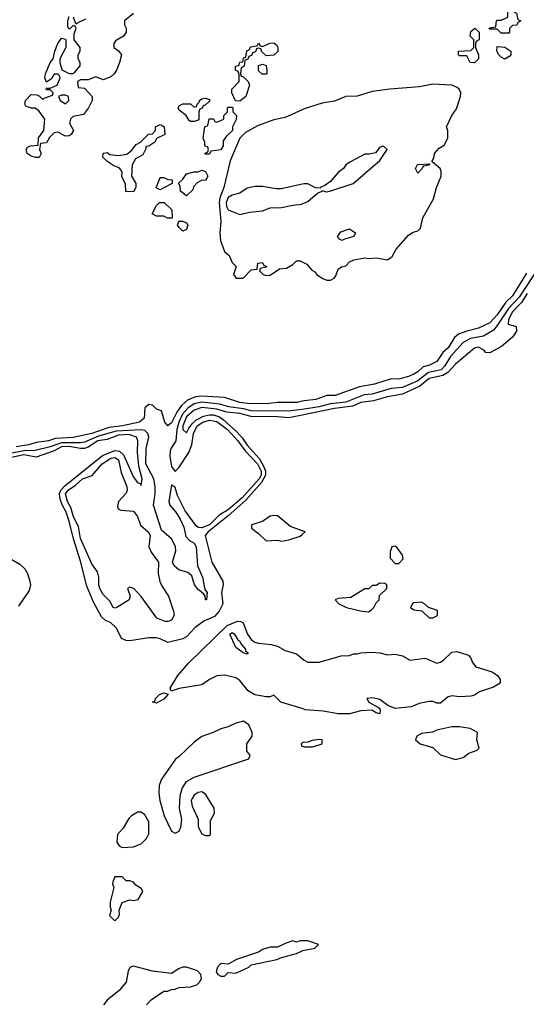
# Model space of a CAD drawing. Header units: inches. Extents: x 2348352 to 2479776, y 460422 to 613655.
# Tile 349 of 590: x 2408509 to 2411183, y 541373 to 546576. Entities that reach past the tile are written whole.
import ezdxf

# ---------------------------------------------------------------- set-up
doc = ezdxf.new("R2010")
doc.units = ezdxf.units.IN
doc.header["$MEASUREMENT"] = 0
doc.layers.add('C4504', color=7, linetype='Continuous')
doc.layers.add('C4514', color=7, linetype='Continuous')

msp = doc.modelspace()

# ---------------------------------------------------------------- linework, layer by layer
at = {"layer": 'C4504', "color": 4}
for points, elevation in [([(2409110, 546608.7), (2409062, 546570), (2409062, 546550), (2409070.9, 546530.9), (2409070.7, 546510), (2409056, 546490), (2409014.8, 546465.2), (2409004.7, 546450), (2409004.7, 546430), (2409030, 546411), (2409046.8, 546390), (2409036.3, 546350), (2409019.1, 546310), (2409007.3, 546290), (2408990, 546275.1), (2408950, 546258), (2408910, 546274), (2408870, 546258), (2408830, 546258), (2408814, 546250), (2408818, 546218), (2408850, 546214), (2408891, 546171), (2408890.8, 546150), (2408871, 546110), (2408845.4, 546074.6), (2408790, 546064), (2408776, 546050), (2408771, 546030), (2408793.4, 545990), (2408781, 545970), (2408770, 545962.7), (2408750, 545961.2), (2408710, 545981.2), (2408690, 545979), (2408665.4, 545954.6), (2408650, 545926), (2408618, 545922), (2408614, 545890), (2408622, 545870), (2408611.6, 545848.4), (2408591.6, 545848.4), (2408570, 545855.3), (2408548.9, 545868.9), (2408542, 545890), (2408550, 545902), (2408566, 545910), (2408606, 545914), (2408608.4, 545951.6), (2408635.3, 545990), (2408642, 546050), (2408610, 546095.3), (2408590, 546108.7), (2408568.9, 546108.9), (2408540.2, 546120.2), (2408535.3, 546130), (2408539, 546150), (2408570, 546181), (2408599.6, 546179.6), (2408612.7, 546172.7), (2408630, 546154), (2408638, 546162), (2408682, 546178), (2408686, 546190), (2408670, 546206), (2408650, 546206), (2408648, 546210), (2408650, 546214), (2408670, 546214), (2408706, 546230), (2408722, 546270), (2408719, 546279), (2408710, 546288), (2408690, 546288), (2408676, 546264), (2408650, 546246), (2408642, 546270), (2408644, 546290), (2408669.4, 546350), (2408685.2, 546370), (2408694, 546410), (2408709.5, 546450.5), (2408730, 546478), (2408750, 546474), (2408752, 546470), (2408752, 546430), (2408721, 546370), (2408721, 546350), (2408731.3, 546311.3), (2408770, 546291.3), (2408788.4, 546291.6), (2408800.4, 546299.6), (2408827.3, 546332.7), (2408828, 546350), (2408818, 546370), (2408818, 546390), (2408828, 546410), (2408828, 546430), (2408795.3, 546470), (2408796.4, 546503.6), (2408806, 546530), (2408802, 546542), (2408790, 546546), (2408772.7, 546527.3), (2408767.3, 546527.3), (2408762, 546542), (2408762, 546570), (2408770, 546594)], 24), ([(2408790, 546592), (2408802, 546562), (2408810, 546554), (2408818, 546562), (2408858.6, 546581.4)], 24), ([(2410000, 546100), (2409910, 546059.8), (2409850, 546047.6), (2409764.3, 546015.7), (2409700.5, 545979.5), (2409671.1, 545950), (2409619.1, 545830), (2409587.1, 545690), (2409565.5, 545634.5), (2409561.4, 545610), (2409570.3, 545509.7), (2409564.4, 545450), (2409568.5, 545410), (2409590, 545351.3), (2409614, 545330), (2409630, 545294), (2409651.6, 545271.6), (2409638, 545230), (2409651.3, 545211.3), (2409688.7, 545211.3), (2409730, 545254), (2409762, 545258), (2409766, 545290), (2409790, 545294), (2409798, 545278), (2409810, 545274), (2409811.6, 545268.4), (2409778, 545262), (2409774, 545250), (2409794, 545230), (2409810, 545224.7), (2409830, 545226), (2409880.4, 545259.6), (2409916.4, 545263.6), (2409950, 545282), (2409970, 545302), (2409990, 545302), (2410000, 545296.5)], 28), ([(2410000, 545707.1), (2409890, 545682.4), (2409862.4, 545682.4), (2409790, 545695.1), (2409750, 545695.1), (2409710, 545686.6), (2409670, 545659.5), (2409630, 545649.5), (2409610, 545637.6), (2409598.9, 545610), (2409601.1, 545590), (2409610, 545570.7), (2409670, 545547.7), (2409721, 545559), (2409790, 545566), (2409830, 545582), (2409890, 545583.1), (2409950, 545597.1), (2409997.7, 545602.3), (2410000, 545603.3)], 32), ([(2410000, 544560.3), (2409973.2, 544553.2), (2409870, 544554), (2409810, 544546.6), (2409711.4, 544548.6), (2409670, 544554), (2409590, 544579.5), (2409470, 544586.8), (2409436.7, 544583.3), (2409393.9, 544566.1), (2409362.6, 544537.4), (2409337.3, 544502.7), (2409310, 544446), (2409290, 544429.3), (2409274, 544450), (2409258, 544510), (2409230, 544518), (2409210, 544539), (2409190, 544542), (2409170, 544526), (2409166, 544470), (2409141, 544450), (2409051.3, 544430), (2408979.3, 544420.7), (2408889.8, 544389.8), (2408790.8, 544369.2), (2408697.5, 544362.5), (2408661, 544350), (2408597.3, 544342.7), (2408554.8, 544330), (2408490, 544318.7)], 28), ([(2410000, 544516.7), (2409970, 544512.1), (2409930, 544508.3), (2409730, 544509.2), (2409690, 544519.5), (2409612.7, 544530), (2409564.3, 544544.3), (2409470, 544554.5), (2409430, 544545.6), (2409396.8, 544523.2), (2409368.7, 544491.3), (2409348.7, 544450), (2409337.6, 544410), (2409332.7, 544350), (2409307.6, 544312.4), (2409302.5, 544297.5), (2409300.6, 544270), (2409310, 544216), (2409328.5, 544188.5), (2409350, 544212.4), (2409401, 544290), (2409417.1, 544330), (2409425.8, 544390), (2409445.7, 544430), (2409475.1, 544450), (2409510, 544460.5), (2409550, 544452.9), (2409605.2, 544410), (2409660.7, 544350), (2409698.4, 544298.4), (2409763.8, 544230), (2409784.2, 544190), (2409783.2, 544170), (2409772.8, 544150), (2409683.5, 544050), (2409610, 543986.5), (2409561.4, 543958.6), (2409510, 543906.8), (2409470, 543891), (2409450, 543893.3), (2409440.8, 543900.8), (2409381.5, 543981.5), (2409341.8, 544061.8), (2409330, 544104), (2409310, 544119), (2409296.5, 544030), (2409301.5, 544010), (2409333.6, 543973.6), (2409356.5, 543936.5), (2409374.7, 543894.7), (2409386.1, 543846.1), (2409404.7, 543824.7), (2409430.2, 543810.2), (2409439.5, 543790), (2409448, 543690), (2409473, 543630), (2409486, 543566), (2409498, 543550), (2409494, 543510), (2409488.7, 543510), (2409488, 543530), (2409480.4, 543540.4), (2409450, 543565.1), (2409432, 543590), (2409416.6, 543636.6), (2409395.4, 543655.4), (2409348.7, 543668.7), (2409324.2, 543690), (2409315.1, 543710), (2409333.3, 543770), (2409331.1, 543791.1), (2409311.9, 543831.9), (2409258, 543878), (2409215.8, 544010), (2409224.1, 544070), (2409224.5, 544110), (2409216.4, 544150), (2409173.8, 544230), (2409176.4, 544310), (2409190.9, 544370), (2409185.4, 544390), (2409170, 544405.4), (2409149.8, 544409.8), (2409018.6, 544401.4), (2408924.2, 544375.8), (2408850, 544344.2), (2408830, 544340.6), (2408730, 544340.9), (2408670, 544319.5), (2408590, 544299), (2408530, 544298.8), (2408450, 544282.2)], 32), ([(2410000, 544486.5), (2409930, 544472), (2409870, 544478.2), (2409730, 544478.8), (2409670, 544496.1), (2409601.5, 544501.5), (2409550, 544518.5), (2409470, 544526.4), (2409430, 544513.5), (2409390, 544477.3), (2409369.4, 544429.4), (2409370.4, 544410.4), (2409390, 544393.4), (2409401.5, 544418.5), (2409418.9, 544441.1), (2409439.2, 544460.8), (2409478.8, 544481.2), (2409510, 544488.1), (2409530, 544487.4), (2409559.1, 544479.1), (2409583.3, 544463.3), (2409657.5, 544397.5), (2409685.5, 544365.5), (2409710, 544328), (2409774.9, 544254.9), (2409799.8, 544210), (2409806.5, 544190), (2409806.4, 544170), (2409784.3, 544130), (2409701.9, 544038.1), (2409610, 543955), (2409504.2, 543870), (2409487, 543850), (2409523.8, 543710), (2409580.4, 543610), (2409583.1, 543590), (2409574.6, 543550), (2409580.9, 543490), (2409561.5, 543450), (2409537.3, 543422.7), (2409481.3, 543398.7), (2409435.8, 543364.2), (2409390, 543314.5), (2409370, 543303.7), (2409290, 543285.2), (2409250, 543305.2), (2409229.4, 543309.4), (2409190, 543309.4), (2409090, 543294), (2409070, 543295.3), (2409046.3, 543306.3), (2409020.4, 543360.4), (2408988.7, 543390), (2408962, 543402), (2408940.7, 543420.7), (2408898.7, 543498.7), (2408862.9, 543582.9), (2408830, 543715.3), (2408792.3, 543832.3), (2408770, 543926.6), (2408754.1, 543974.1), (2408732.4, 544012.4), (2408722, 544042), (2408719.5, 544070), (2408725.5, 544090), (2408746.5, 544113.5), (2408945.9, 544274.1), (2409010, 544299.7), (2409035.6, 544295.6), (2409057.4, 544277.4), (2409110, 544158.8), (2409130, 544131.3), (2409145.4, 544125.4), (2409150, 544114), (2409156, 544150), (2409137.3, 544217.3), (2409131, 544289), (2409132.8, 544350), (2409125.6, 544370), (2409084, 544384), (2409030, 544380.8), (2408970, 544357.3), (2408920.4, 544350), (2408870, 544317.2), (2408850, 544310.7), (2408830, 544309.8), (2408770, 544321.6), (2408730, 544319), (2408690, 544297.8), (2408596.2, 544263.8), (2408530, 544276.9), (2408450, 544259.3)], 36), ([(2410000, 543875.7), (2409938.4, 543898.4), (2409870, 543954.5), (2409850, 543957), (2409830, 543952.3), (2409790, 543924), (2409732.7, 543907.3), (2409732, 543890), (2409770, 543861), (2409810, 543822), (2409870, 543826), (2409890, 543821), (2409930, 543826.8), (2409990, 543846.8), (2410000, 543856)], 44), ([(2408454, 543730), (2408510, 543699.5), (2408535.2, 543675.2), (2408550.4, 543650), (2408562.6, 543610), (2408564.9, 543590), (2408559.2, 543560.8), (2408502, 543478)], 36), ([(2410000, 542935.5), (2409888, 542970), (2409850, 543006), (2409830, 542998), (2409810, 542998), (2409750, 543009.4), (2409714, 543030), (2409670, 543084), (2409650, 543099), (2409590, 543113.2), (2409550, 543109), (2409510.7, 543089.3), (2409470, 543061.2), (2409350, 543041.2), (2409308, 543028), (2409303.2, 543043.2), (2409344.2, 543110), (2409402.3, 543177.7), (2409604.7, 543375.3), (2409657.7, 543397.7), (2409675.6, 543395.6), (2409688.2, 543388.2), (2409711, 543330), (2409730, 543301), (2409750, 543286.8), (2409770, 543281), (2409835.3, 543275.3), (2409870, 543266), (2409910, 543242.8), (2409970, 543226), (2410000, 543200)], 36), ([(2410000, 542754), (2409994, 542750), (2409998, 542738), (2410000, 542737.3)], 44), ([(2410000, 541708), (2409990, 541708), (2409970, 541702), (2409950, 541708), (2409910, 541695.3), (2409870, 541675.3), (2409830, 541675.3), (2409790, 541662), (2409770, 541648), (2409654, 541610), (2409610, 541586), (2409570, 541588), (2409552, 541570), (2409545.4, 541545.4), (2409554, 541530), (2409570, 541522), (2409590, 541522), (2409610, 541542), (2409650, 541538), (2409718, 541570), (2409730, 541582), (2409866, 541610), (2409890, 541621), (2409970, 541641), (2410000, 541655.4)], 44), ([(2409178, 541370), (2409203.1, 541396.9), (2409270, 541442), (2409290, 541442), (2409310, 541452), (2409327.3, 541452.7), (2409350, 541462), (2409410, 541464.7), (2409443.1, 541476.9), (2409458, 541490), (2409468.7, 541510), (2409464, 541530), (2409448, 541550), (2409390, 541569), (2409370, 541568.7), (2409350, 541562), (2409310, 541535.3), (2409209.1, 541549.1), (2409110, 541574), (2409091.1, 541568.9), (2409081, 541550), (2409071.3, 541490), (2409034.4, 541445.6), (2408970, 541395.3), (2408951, 541370)], 44)]:
    msp.add_lwpolyline(points, dxfattribs=dict(at, elevation=elevation))
for points, elevation in [([(2409810, 546386), (2409787.3, 546407.3), (2409782, 546422), (2409770, 546426), (2409758, 546422), (2409752.7, 546407.3), (2409738, 546402), (2409732, 546388), (2409718, 546382), (2409712.7, 546367.3), (2409698, 546362), (2409694, 546330), (2409678, 546322), (2409674, 546290), (2409678, 546278), (2409690, 546274), (2409714, 546250), (2409722, 546230), (2409702, 546170), (2409670, 546146), (2409647.3, 546147.3), (2409628.7, 546190), (2409628.7, 546210), (2409668, 546250), (2409667.3, 546287.3), (2409662, 546302), (2409648, 546310), (2409648, 546330), (2409666, 546334), (2409670, 546352), (2409686, 546354), (2409690, 546374), (2409702, 546378), (2409708.4, 546411.6), (2409722, 546418), (2409727.3, 546432.7), (2409762, 546438), (2409770, 546452), (2409778, 546438), (2409790, 546434), (2409828.4, 546451.6), (2409850, 546454), (2409863.6, 546443.6), (2409871.3, 546430), (2409871, 546409), (2409851, 546389)], 24), ([(2409810, 546288), (2409788.4, 546288.4), (2409770, 546306), (2409770, 546334), (2409790, 546342), (2409810, 546334), (2409814, 546310), (2409814, 546290)], 24), ([(2408750, 546178), (2408730, 546178), (2408714, 546170), (2408722, 546150), (2408750, 546132), (2408768, 546150), (2408766, 546170)], 24), ([(2409410, 546038), (2409403.1, 546043.1), (2409388, 546070), (2409350, 546098), (2409345.2, 546110), (2409350, 546122), (2409370, 546131.3), (2409410, 546132), (2409430, 546114), (2409442, 546118), (2409446, 546130), (2409458, 546142), (2409458, 546150), (2409470, 546158), (2409490, 546162), (2409510, 546154), (2409510, 546146), (2409490, 546126), (2409478, 546122), (2409472, 546108), (2409458, 546102), (2409454, 546090), (2409454, 546050), (2409450, 546046), (2409430, 546038)], 24), ([(2409490, 545866), (2409486, 545870), (2409502, 545878), (2409506, 545890), (2409502, 545902), (2409486, 545910), (2409486, 545930), (2409478, 545950), (2409486, 546010), (2409502, 546018), (2409508.4, 546051.6), (2409531.6, 546051.6), (2409538, 546038), (2409550, 546034), (2409586, 546050), (2409586, 546070), (2409606, 546090), (2409606, 546110), (2409610, 546114), (2409630, 546114), (2409634, 546110), (2409634, 546090), (2409654, 546070), (2409651.6, 546048.4), (2409632, 546010), (2409631.3, 545990), (2409599.6, 545960.4), (2409583.6, 545936.4), (2409582, 545910), (2409570, 545888), (2409518, 545882), (2409510, 545866)], 24), ([(2409110, 545666), (2409068.9, 545668.9), (2409067.3, 545707.3), (2409048.4, 545748.4), (2409048.7, 545770), (2409043.1, 545783.1), (2409033.6, 545793.6), (2409004.7, 545804.7), (2408968.9, 545828.9), (2408948, 545850), (2408948.4, 545871.6), (2408970, 545874), (2408983.6, 545863.6), (2409030, 545858.8), (2409073.6, 545866.4), (2409097.2, 545882.8), (2409123.1, 545916.9), (2409146, 545930), (2409188, 545972), (2409210, 545974), (2409226, 545990), (2409226, 546010), (2409250, 546022), (2409259.6, 546019.6), (2409271.3, 546010), (2409274, 545970), (2409231.3, 545948.7), (2409222, 545930), (2409190, 545908), (2409174, 545906), (2409174, 545894), (2409158, 545862), (2409119.6, 545840.4), (2409102, 545810), (2409098, 545750), (2409122, 545710), (2409122, 545690)], 24), ([(2409490, 545726), (2409470, 545728), (2409445.4, 545714.6), (2409426.4, 545693.6), (2409422, 545678), (2409390, 545646), (2409358, 545670), (2409356.4, 545696.4), (2409347.3, 545712.7), (2409370, 545734), (2409390, 545762), (2409430, 545772), (2409450, 545772), (2409470, 545782), (2409490, 545774), (2409502, 545750)], 24), ([(2409250, 545678), (2409228.7, 545688.7), (2409250, 545742), (2409270, 545742), (2409290, 545732), (2409314, 545730), (2409314, 545710), (2409270, 545688.7)], 24), ([(2409310, 545528), (2409288.4, 545528.4), (2409270, 545538), (2409230, 545538), (2409208, 545550), (2409230, 545594), (2409246, 545610), (2409271.1, 545611.1), (2409311.6, 545571.6), (2409314, 545530)], 24), ([(2409370, 545458), (2409350, 545478), (2409342, 545490), (2409348, 545512), (2409370, 545512), (2409390, 545502), (2409396, 545490), (2409390, 545468)], 24), ([(2409290, 543395.6), (2409276.6, 543396.6), (2409232.9, 543412.9), (2409150, 543529), (2409111.3, 543571.3), (2409090, 543577.2), (2409078, 543570), (2409091, 543530), (2409086.8, 543510), (2409022, 543470), (2409010, 543466.6), (2409002, 543470), (2408983.7, 543503.7), (2408950, 543539.3), (2408932.3, 543570), (2408926, 543590), (2408925.6, 543630), (2408918.6, 543658.6), (2408890, 543700.9), (2408830, 543835.1), (2408818.7, 543898.7), (2408791.9, 543950), (2408779, 543999), (2408761.4, 544030), (2408749.8, 544070), (2408764, 544090), (2408803.3, 544116.7), (2408840.5, 544150), (2408891.5, 544168.5), (2408943.1, 544230), (2408990, 544259.2), (2409010, 544262), (2409030.2, 544250), (2409043.9, 544183.9), (2409074.6, 544110), (2409075.8, 544090), (2409070, 544074), (2409030.5, 544030), (2409024.4, 544004.4), (2409030.5, 543990.5), (2409044.2, 543984.2), (2409110, 543978.7), (2409130, 543950.6), (2409145.5, 543905.5), (2409186.4, 543870), (2409198, 543850), (2409190.4, 543790), (2409202.4, 543762.4), (2409242, 543710), (2409239.6, 543650), (2409248.1, 543608.1), (2409260.2, 543580.2), (2409294, 543530), (2409320.3, 543450), (2409324.2, 543430), (2409310, 543403.6)], 32), ([(2409710, 543224), (2409689, 543230), (2409650, 543259), (2409617.2, 543330), (2409630, 543338), (2409642.8, 543330), (2409659.8, 543299.8), (2409670, 543293), (2409677, 543277), (2409700.7, 543250), (2409701.4, 543241.4), (2409714.8, 543230)], 32), ([(2409230, 542965.1), (2409209.4, 542970), (2409223.7, 542976.3), (2409226.3, 542990), (2409247.3, 543010), (2409270, 543019.3), (2409292, 543012), (2409270, 542986)], 36), ([(2409690, 542868.7), (2409650, 542859), (2409610, 542839), (2409570, 542829), (2409530.7, 542809.3), (2409470, 542789), (2409430, 542759), (2409350, 542682), (2409330.9, 542669.1), (2409257.5, 542562.5), (2409244.6, 542530), (2409242.3, 542490), (2409249, 542450), (2409272, 542370), (2409310, 542288), (2409330, 542277.1), (2409350, 542287.7), (2409359.6, 542310), (2409364.5, 542350), (2409352, 542410), (2409355.1, 542475.1), (2409365.6, 542514.4), (2409389.7, 542550.3), (2409430, 542573), (2409718, 542670), (2409726, 542690), (2409708, 542710), (2409708, 542750), (2409735.3, 542790), (2409735.3, 542810), (2409718, 542850)], 44), ([(2409470, 542496), (2409450, 542492.7), (2409430, 542479), (2409418.5, 542461.5), (2409414, 542450), (2409419.8, 542419.8), (2409451.6, 542351.6), (2409451.6, 542311.6), (2409470, 542274), (2409490, 542264.7), (2409510, 542264.7), (2409515.3, 542270), (2409516.4, 542343.6), (2409536.4, 542383.6), (2409535.3, 542410), (2409490, 542484)], 44), ([(2409150, 542388.7), (2409130, 542388.7), (2409098, 542370), (2409084.5, 542355.5), (2409055.3, 542304.7), (2409024.7, 542270), (2409022, 542230), (2409034, 542210), (2409050, 542202), (2409110, 542204.7), (2409150, 542222), (2409178, 542250), (2409190, 542274), (2409190, 542338), (2409170, 542375.3)], 44), ([(2409050, 542046), (2409010, 542046), (2408999.6, 542020.4), (2408998, 542010), (2409004.7, 541990), (2408986.4, 541913.6), (2408986, 541886), (2408992, 541870), (2408982, 541842), (2409010, 541814), (2409030, 541834), (2409035.3, 541850), (2409034, 541870), (2409049.2, 541910.8), (2409090, 541924.7), (2409110, 541922), (2409133.6, 541926.4), (2409158, 541970), (2409150, 541986), (2409122, 542002), (2409110, 542018), (2409090, 542026), (2409070, 542026)], 44)]:
    msp.add_lwpolyline(points, close=True, dxfattribs=dict(at, elevation=elevation))
at = {"layer": 'C4514', "color": 4}
for points, elevation in [([(2411050, 546506), (2411030, 546526), (2410990, 546526), (2410986, 546530), (2410990, 546534), (2411022, 546538), (2411026, 546570), (2411030, 546574), (2411050, 546574), (2411086, 546590), (2411086, 546630), (2411102, 546638), (2411110, 546654), (2411114, 546650), (2411118, 546618), (2411131.6, 546611.6), (2411138, 546578), (2411154, 546570), (2411138, 546562), (2411132.7, 546547.3), (2411110, 546546), (2411094, 546530), (2411094, 546510), (2411090, 546506)], 24), ([(2410910, 546348), (2410886, 546350), (2410870, 546386), (2410830, 546386), (2410826, 546390), (2410826, 546410), (2410890, 546414), (2410906, 546430), (2410906, 546470), (2410886, 546490), (2410890, 546514), (2410912, 546532), (2410934, 546510), (2410934, 546470), (2410918, 546462), (2410914, 546450), (2410914, 546430), (2410931.3, 546391.3), (2410931.3, 546370)], 24), ([(2411070, 546368), (2411050, 546378), (2411038, 546390), (2411028, 546410), (2411030, 546434), (2411070, 546432), (2411102, 546410), (2411102, 546390), (2411096.9, 546383.1)], 24), ([(2410610, 545766), (2410598, 545790), (2410609.1, 545810.9), (2410674, 545814), (2410670, 545808), (2410638, 545802), (2410634, 545790)], 28), ([(2410210, 545408.7), (2410196.4, 545416.4), (2410186, 545430), (2410204.7, 545455.3), (2410250, 545470.8), (2410282, 545450), (2410272, 545430), (2410222.8, 545417.2)], 28), ([(2410490, 543794), (2410474, 543790), (2410463.6, 543763.6), (2410464.7, 543730), (2410490, 543702), (2410510, 543702), (2410532.9, 543727.1), (2410530, 543746), (2410498, 543790)], 44), ([(2410410, 543598), (2410390, 543586), (2410370, 543586), (2410352, 543568), (2410330, 543568), (2410256.9, 543523.1), (2410190, 543518), (2410174, 543510), (2410194, 543490), (2410234, 543470), (2410314, 543450), (2410350, 543447.3), (2410364.7, 543455.3), (2410378, 543470), (2410390, 543494), (2410406, 543510), (2410407.3, 543532.7), (2410446, 543570), (2410446, 543590), (2410436.4, 543596.4)], 44), ([(2410630, 543498), (2410590, 543495.3), (2410582, 543490), (2410572, 543470), (2410590, 543458), (2410631.6, 543451.6), (2410670, 543414.8), (2410690, 543414.8), (2410710, 543426.8), (2410714, 543430), (2410713.6, 543453.6), (2410666, 543470), (2410646, 543490)], 44), ([(2410830, 542839.3), (2410790, 542839.3), (2410710, 542821.2), (2410687.9, 542812.1), (2410630, 542804), (2410604.7, 542790), (2410598, 542770), (2410622, 542750), (2410690, 542731), (2410730, 542691.3), (2410810, 542666.8), (2410850, 542678), (2410880.2, 542699.8), (2410923.1, 542716.9), (2410934, 542726), (2410922, 542770), (2410926, 542810), (2410886, 542830)], 44)]:
    msp.add_lwpolyline(points, close=True, dxfattribs=dict(at, elevation=elevation))
for points, elevation in [([(2410000, 545296.5), (2410023.6, 545283.6), (2410050, 545252), (2410070, 545242), (2410076, 545230), (2410108.2, 545208.2), (2410130, 545200.7), (2410150, 545200.7), (2410169.4, 545210.6), (2410178, 545222), (2410190, 545258), (2410208, 545270), (2410230, 545276), (2410250, 545296), (2410272.9, 545307.1), (2410330, 545317.3), (2410350, 545314), (2410390, 545317.3), (2410450, 545306.8), (2410474.2, 545325.8), (2410496.5, 545363.5), (2410562, 545438), (2410585.6, 545454.4), (2410610, 545461), (2410625.2, 545474.8), (2410636, 545530), (2410692.3, 545630), (2410708.7, 545690), (2410734, 545750), (2410733.6, 545773.6), (2410728, 545790), (2410686, 545826), (2410686, 545830), (2410695.3, 545844.7), (2410698, 545870), (2410723.1, 545896.9), (2410750, 545914), (2410768, 545950), (2410768, 545990), (2410762, 546010), (2410789.4, 546070), (2410814.3, 546105.7), (2410835.6, 546170), (2410837.6, 546190), (2410829.5, 546210), (2410818, 546218), (2410790, 546230.9), (2410690, 546235.3), (2410619.3, 546220.7), (2410462, 546210), (2410370, 546196.9), (2410290, 546172.8), (2410230, 546169.7), (2410170, 546145.4), (2410105.4, 546134.6), (2410010, 546104.5), (2410000, 546100)], 28), ([(2410000, 545603.3), (2410030, 545616.3), (2410080.2, 545659.8), (2410106, 545670), (2410106, 545674), (2410126.8, 545666.8), (2410146, 545670), (2410268.7, 545710), (2410410, 545832), (2410448, 545890), (2410430, 545908), (2410410, 545902), (2410386.4, 545873.6), (2410354.8, 545865.2), (2410330, 545865.2), (2410254.4, 545825.6), (2410230.9, 545809.1), (2410218, 545790), (2410190, 545769), (2410150, 545722), (2410119.8, 545700.2), (2410094, 545690), (2410094, 545686), (2410070, 545688), (2410030, 545709), (2410010, 545709.3), (2410000, 545707.1)], 32), ([(2411289.5, 545330), (2411145.4, 545110), (2411089.1, 545050.9), (2411030, 544959.7), (2411010, 544936.4), (2410956.4, 544903.6), (2410887.7, 544892.3), (2410850, 544871.2), (2410783.3, 544796.7), (2410753, 544747), (2410733.7, 544726.3), (2410667.4, 544712.6), (2410610, 544668.3), (2410530, 544632.4), (2410470, 544627.1), (2410370, 544598.2), (2410326.7, 544593.3), (2410230, 544554.6), (2410150, 544545.9), (2410090, 544530.6), (2410000, 544516.7)], 32), ([(2411183.8, 545236.2), (2411110, 545117), (2411075.8, 545084.2), (2411030, 545016.9), (2410990, 544974.7), (2410930, 544945.7), (2410869.2, 544930.8), (2410825.9, 544914.1), (2410803.6, 544896.4), (2410770, 544842), (2410743.1, 544816.9), (2410710, 544769.5), (2410671.3, 544750), (2410638, 544742), (2410610, 544715.1), (2410590, 544702.9), (2410562, 544690), (2410510, 544676), (2410470, 544679.3), (2410382, 544650), (2410303, 544637), (2410174, 544590), (2410130.4, 544589.6), (2410072, 544570), (2410010, 544562.9), (2410000, 544560.3)], 28), ([(2411186.8, 545130), (2411157.9, 545082.1), (2411108.4, 545030), (2411088.9, 544990), (2411088.1, 544968.1), (2411130, 544954.8), (2411130.5, 544930), (2411110, 544899), (2411051.3, 544850), (2410990, 544815.3), (2410970, 544818), (2410958, 544830), (2410930, 544845.2), (2410910, 544840.9), (2410810, 544756.2), (2410768.2, 544711.8), (2410743.1, 544696.9), (2410670, 544680.9), (2410620.2, 544639.8), (2410530, 544597.6), (2410450, 544583.1), (2410377.2, 544562.8), (2410310, 544552.7), (2410266.7, 544533.3), (2410170, 544521.7), (2410000, 544486.5)], 36), ([(2410000, 543856), (2410015.3, 543870), (2410000, 543875.7)], 44), ([(2410000, 543200), (2410010, 543191.3), (2410030, 543181), (2410090, 543181), (2410205.4, 543214.6), (2410250, 543216), (2410270, 543224.7), (2410290, 543224.7), (2410309.1, 543230.9), (2410370, 543234.8), (2410410, 543231), (2410450, 543220.7), (2410490, 543222.8), (2410530, 543214.8), (2410570, 543191.3), (2410650, 543202.8), (2410710, 543176), (2410730, 543181), (2410747.3, 543192.7), (2410790, 543233.4), (2410816.8, 543236.8), (2410878, 543218), (2410890, 543202), (2410898.8, 543178.8), (2410917.3, 543157.3), (2411002, 543130), (2411031.1, 543111.1), (2411044.7, 543090), (2411044.7, 543070), (2411035.9, 543064.1), (2411010, 543049.3), (2410935.5, 543024.5), (2410910, 543006.6), (2410890, 543000.9), (2410830, 542997.2), (2410790, 543002.7), (2410770, 542997.2), (2410730, 542964.5), (2410710, 542963.7), (2410690, 542973.2), (2410670, 542974), (2410618, 542962), (2410574.6, 542945.4), (2410490, 542936), (2410452.9, 542952.9), (2410410, 542984), (2410372.1, 542992.1), (2410342, 542990), (2410351.3, 542970), (2410402, 542942), (2410411.3, 542930), (2410410, 542909), (2410390, 542914), (2410367, 542927), (2410310, 542923.7), (2410250, 542907.8), (2410190, 542908), (2410110, 542922), (2410018, 542930), (2410000, 542935.5)], 36), ([(2410000, 542737.3), (2410010, 542734), (2410054, 542734), (2410090, 542744.7), (2410106, 542750), (2410106, 542770), (2410090, 542773.2), (2410052.7, 542767.3), (2410030, 542758), (2410003.6, 542756.4), (2410000, 542754)], 44), ([(2410000, 541655.4), (2410003.1, 541656.9), (2410066, 541670), (2410086, 541690), (2410030, 541708), (2410000, 541708)], 44)]:
    msp.add_lwpolyline(points, dxfattribs=dict(at, elevation=elevation))

doc.saveas('drawing.dxf')
